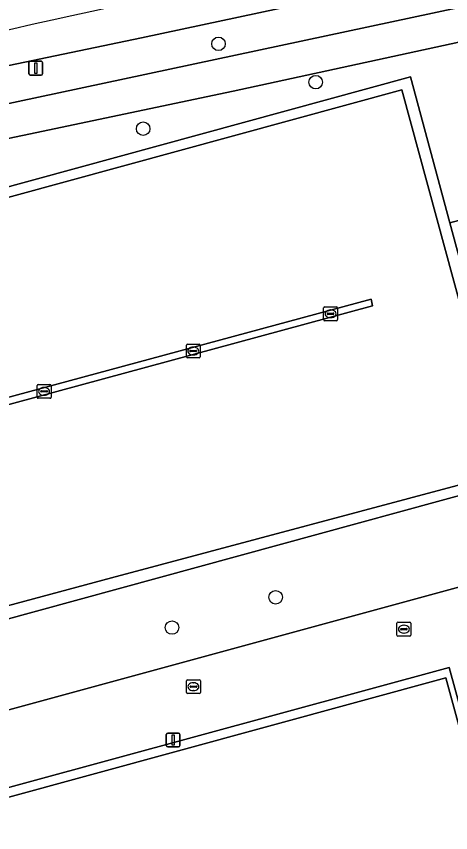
# Model space of a CAD drawing. Extents: x 159053 to 160042, y 380449 to 381423.
# Drawn here: x 159522.2 to 159553.7, y 380731.6 to 380790.7 of the extents above; entities that cross this region are included whole.
import ezdxf

# ---------------------------------------------------------------- set-up
doc = ezdxf.new("R2010")
doc.units = 0
for name, color, linetype in [('IMGEO_Berm_groen', 7, 'Continuous'), ('IMGEO_Boom', 7, 'Continuous'), ('IMGEO_Fietspad_gesloten', 7, 'Continuous'), ('IMGEO_Groenvoorziening', 7, 'Continuous'), ('IMGEO_Hek', 7, 'Continuous'), ('IMGEO_Kolk', 7, 'Continuous'), ('IMGEO_Lichtmast', 7, 'Continuous'), ('IMGEO_Parkeervlak_gesloten', 7, 'Continuous'), ('IMGEO_Terreindeel_open', 7, 'Continuous'), ('IMGEO_Voetpad_open', 7, 'Continuous')]:
    doc.layers.add(name, color=color, linetype=linetype)

msp = doc.modelspace()

# ---------------------------------------------------------------- linework, layer by layer
at = {"layer": 'IMGEO_Berm_groen'}
for points in [[(159609.517, 380805.8), (159580.041, 380799.489), (159531.309, 380789.098), (159521.713, 380787.099), (159506.465, 380783.743), (159506.964, 380781.227), (159514.007, 380782.776), (159520.552, 380784.102), (159554.204, 380791.269), (159597.933, 380800.609), (159631.091, 380807.706)], [(159553.651, 380775.706), (159550.798, 380786.279), (159511.387, 380775.509), (159508.533, 380774.71), (159509.861, 380769.851)], [(159510.851, 380770.152), (159509.689, 380774.271), (159550.171, 380785.338), (159557.689, 380757.639), (159529.134, 380750), (159518.45, 380747.142), (159517.762, 380746.928), (159518.007, 380746.141), (159518.033, 380746.058), (159558.661, 380757.138), (159553.651, 380775.706)]]:
    msp.add_lwpolyline(points, dxfattribs=at)
msp.add_lwpolyline([(159548.045, 380769.7), (159547.934, 380770.189), (159512.057, 380760.473), (159512.162, 380759.97)], close=True, dxfattribs=at)
msp.add_arc((159959.553, 378841.286), 1996.975, 101.602577, 102.953036, dxfattribs=at)
at = {"layer": 'IMGEO_Boom'}
for centre in [(159536.89, 380788.661), (159543.929, 380785.888), (159531.429, 380782.516), (159541.026, 380748.596), (159533.523, 380746.404)]:
    msp.add_circle(centre, 0.489, dxfattribs=at)
at = {"layer": 'IMGEO_Fietspad_gesloten'}
msp.add_lwpolyline([(159511.926, 380787.446), (159508.938, 380786.756), (159505.951, 380786.062), (159506.465, 380783.743), (159521.713, 380787.099), (159531.309, 380789.098), (159580.041, 380799.489), (159609.517, 380805.8)], dxfattribs=at)
msp.add_arc((159959.553, 378841.286), 1996.975, 101.602577, 102.953036, dxfattribs=at)
at = {"layer": 'IMGEO_Groenvoorziening'}
msp.add_lwpolyline([(159714.152, 380776.048), (159705.254, 380816.619), (159704.901, 380818.226), (159704.176, 380819.004), (159690.173, 380816.785), (159681.175, 380815.073), (159670.336, 380813.303), (159605.883, 380800.005), (159537.961, 380785.234), (159507.401, 380778.807), (159508.418, 380774.748), (159508.533, 380774.71), (159511.387, 380775.509), (159550.798, 380786.279), (159553.651, 380775.706), (159557.036, 380776.621), (159694.564, 380813.798)], dxfattribs=at)
for points in [[(159558.877, 380767.036), (159557.036, 380776.621), (159553.651, 380775.706), (159558.661, 380757.138), (159518.033, 380746.058), (159518.007, 380746.141), (159517.637, 380746.026), (159519.294, 380739.805), (159556.768, 380750), (159562.638, 380751.597), (159562.896, 380751.667)], [(159553.595, 380743.504), (159449.413, 380715.163), (159449.34, 380715.143), (159467.142, 380649.68), (159468.467, 380645.095), (159511.647, 380656.884), (159511.466, 380657.516), (159468.706, 380645.806), (159449.988, 380714.56), (159553.359, 380742.767), (159572.094, 380674.071), (159529.309, 380662.376), (159529.481, 380661.752), (159572.753, 380673.566)]]:
    msp.add_lwpolyline(points, close=True, dxfattribs=at)
at = {"layer": 'IMGEO_Hek'}
for points in [[(159508.533, 380774.71), (159511.387, 380775.509), (159550.798, 380786.279), (159553.651, 380775.706)], [(159553.651, 380775.706), (159557.036, 380776.621)], [(159553.651, 380775.706), (159558.661, 380757.138), (159518.033, 380746.058), (159517.334, 380748.304), (159508.537, 380745.958)], [(159449.413, 380715.163), (159553.595, 380743.504), (159572.753, 380673.566), (159529.481, 380661.752)]]:
    msp.add_lwpolyline(points, dxfattribs=at)
at = {"layer": 'IMGEO_Kolk'}
for p, q in [((159544.505, 380768.694), (159544.505, 380769.546)), ((159544.58, 380769.62), (159545.432, 380769.62)), ((159544.993, 380769.4), (159545.018, 380769.4)), ((159545.506, 380769.546), (159545.506, 380768.694)), ((159544.764, 380769.114), (159544.764, 380769.126)), ((159545.202, 380769.077), (159544.804, 380769.077)), ((159544.807, 380769.163), (159545.205, 380769.163)), ((159545.016, 380768.84), (159544.991, 380768.84)), ((159545.248, 380769.126), (159545.248, 380769.114)), ((159545.432, 380768.62), (159544.58, 380768.62)), ((159534.561, 380765.998), (159534.561, 380766.85)), ((159534.636, 380766.924), (159535.488, 380766.924)), ((159534.82, 380766.418), (159534.82, 380766.43)), ((159535.258, 380766.381), (159534.86, 380766.381)), ((159534.863, 380766.467), (159535.261, 380766.467)), ((159535.049, 380766.704), (159535.074, 380766.704)), ((159535.304, 380766.43), (159535.304, 380766.418)), ((159535.562, 380766.85), (159535.562, 380765.998)), ((159535.488, 380765.924), (159534.636, 380765.924)), ((159535.072, 380766.144), (159535.047, 380766.144)), ((159523.757, 380763.075), (159523.757, 380763.927)), ((159523.832, 380764.001), (159524.684, 380764.001)), ((159524.016, 380763.495), (159524.016, 380763.507)), ((159524.454, 380763.458), (159524.056, 380763.458)), ((159524.059, 380763.544), (159524.457, 380763.544)), ((159524.245, 380763.781), (159524.27, 380763.781)), ((159524.5, 380763.507), (159524.5, 380763.495)), ((159524.758, 380763.927), (159524.758, 380763.075)), ((159524.684, 380763.001), (159523.832, 380763.001)), ((159524.268, 380763.221), (159524.243, 380763.221)), ((159549.814, 380745.862), (159549.814, 380746.714)), ((159549.889, 380746.788), (159550.741, 380746.788)), ((159550.073, 380746.282), (159550.073, 380746.294)), ((159550.116, 380746.331), (159550.514, 380746.331)), ((159550.302, 380746.568), (159550.327, 380746.568)), ((159550.557, 380746.294), (159550.557, 380746.282)), ((159550.815, 380746.714), (159550.815, 380745.862)), ((159550.741, 380745.788), (159549.889, 380745.788)), ((159550.511, 380746.245), (159550.113, 380746.245)), ((159550.325, 380746.008), (159550.3, 380746.008)), ((159534.573, 380741.7), (159534.573, 380742.552)), ((159534.648, 380742.626), (159535.5, 380742.626)), ((159534.875, 380742.169), (159535.273, 380742.169)), ((159535.061, 380742.406), (159535.086, 380742.406)), ((159535.574, 380742.552), (159535.574, 380741.7)), ((159535.5, 380741.626), (159534.648, 380741.626)), ((159534.832, 380742.12), (159534.832, 380742.132)), ((159535.27, 380742.083), (159534.872, 380742.083)), ((159535.084, 380741.846), (159535.059, 380741.846)), ((159535.316, 380742.132), (159535.316, 380742.12))]:
    msp.add_line(p, q, dxfattribs=at)
for points in [[(159544.505, 380768.694), (159544.505, 380769.546)], [(159544.58, 380769.62), (159545.432, 380769.62)], [(159545.506, 380769.546), (159545.506, 380768.694)], [(159545.432, 380768.62), (159544.58, 380768.62)], [(159534.561, 380765.998), (159534.561, 380766.85)], [(159534.636, 380766.924), (159535.488, 380766.924)], [(159535.562, 380766.85), (159535.562, 380765.998)], [(159535.488, 380765.924), (159534.636, 380765.924)], [(159523.757, 380763.075), (159523.757, 380763.927)], [(159523.832, 380764.001), (159524.684, 380764.001)], [(159524.758, 380763.927), (159524.758, 380763.075)], [(159524.684, 380763.001), (159523.832, 380763.001)], [(159549.814, 380745.862), (159549.814, 380746.714)], [(159549.889, 380746.788), (159550.741, 380746.788)], [(159550.815, 380746.714), (159550.815, 380745.862)], [(159550.741, 380745.788), (159549.889, 380745.788)], [(159534.573, 380741.7), (159534.573, 380742.552)], [(159534.648, 380742.626), (159535.5, 380742.626)], [(159535.574, 380742.552), (159535.574, 380741.7)], [(159535.5, 380741.626), (159534.648, 380741.626)]]:
    msp.add_lwpolyline(points, dxfattribs=at)
for centre, radius, start, end in [((159544.582, 380769.544), 0.0765, 91.55205, 178.44795), ((159544.582, 380769.544), 0.0765, 91.55205, 178.44795), ((159545.43, 380769.544), 0.0765, 1.55205, 88.44795), ((159545.43, 380769.544), 0.0765, 1.55205, 88.44795), ((159544.804, 380769.123), 0.0403, 85.87752, 175.75265), ((159544.801, 380769.113), 0.0366, 178.93798, 274.71019), ((159545.205, 380769.12), 0.043, 264.86636, 352.45326), ((159545.209, 380769.125), 0.0386, 1.73085, 96.63898), ((159544.582, 380768.696), 0.0765, 181.55205, 268.44795), ((159544.582, 380768.696), 0.0765, 181.55205, 268.44795), ((159545.43, 380768.696), 0.0765, 271.55205, 358.44795), ((159545.43, 380768.696), 0.0765, 271.55205, 358.44795), ((159534.638, 380766.848), 0.0765, 91.55205, 178.44795), ((159534.638, 380766.848), 0.0765, 91.55205, 178.44795), ((159534.86, 380766.427), 0.0403, 85.87752, 175.75265), ((159534.857, 380766.417), 0.0366, 178.93798, 274.71019), ((159535.261, 380766.424), 0.043, 264.86636, 352.45326), ((159535.265, 380766.429), 0.0386, 1.73085, 96.63898), ((159535.486, 380766.848), 0.0765, 1.55205, 88.44795), ((159535.486, 380766.848), 0.0765, 1.55205, 88.44795), ((159534.638, 380766), 0.0765, 181.55205, 268.44795), ((159534.638, 380766), 0.0765, 181.55205, 268.44795), ((159535.486, 380766), 0.0765, 271.55205, 358.44795), ((159535.486, 380766), 0.0765, 271.55205, 358.44795), ((159523.834, 380763.925), 0.0765, 91.55205, 178.44795), ((159523.834, 380763.925), 0.0765, 91.55205, 178.44795), ((159524.056, 380763.504), 0.0403, 85.87752, 175.75265), ((159524.053, 380763.494), 0.0366, 178.93798, 274.71019), ((159524.457, 380763.501), 0.043, 264.86636, 352.45326), ((159524.461, 380763.506), 0.0386, 1.73085, 96.63898), ((159524.682, 380763.925), 0.0765, 1.55205, 88.44795), ((159524.682, 380763.925), 0.0765, 1.55205, 88.44795), ((159523.834, 380763.077), 0.0765, 181.55205, 268.44795), ((159523.834, 380763.077), 0.0765, 181.55205, 268.44795), ((159524.682, 380763.077), 0.0765, 271.55205, 358.44795), ((159524.682, 380763.077), 0.0765, 271.55205, 358.44795), ((159549.891, 380746.712), 0.0765, 91.55205, 178.44795), ((159549.891, 380746.712), 0.0765, 91.55205, 178.44795), ((159550.113, 380746.291), 0.0403, 85.87752, 175.75265), ((159550.11, 380746.281), 0.0366, 178.93798, 274.71019), ((159550.514, 380746.288), 0.043, 264.86636, 352.45326), ((159550.518, 380746.293), 0.0386, 1.73085, 96.63898), ((159550.739, 380746.712), 0.0765, 1.55205, 88.44795), ((159550.739, 380746.712), 0.0765, 1.55205, 88.44795), ((159549.891, 380745.864), 0.0765, 181.55205, 268.44795), ((159549.891, 380745.864), 0.0765, 181.55205, 268.44795), ((159550.739, 380745.864), 0.0765, 271.55205, 358.44795), ((159550.739, 380745.864), 0.0765, 271.55205, 358.44795), ((159534.65, 380742.55), 0.0765, 91.55205, 178.44795), ((159534.65, 380742.55), 0.0765, 91.55205, 178.44795), ((159534.872, 380742.129), 0.0403, 85.87752, 175.75265), ((159535.277, 380742.131), 0.0386, 1.73085, 96.63898), ((159535.498, 380742.55), 0.0765, 1.55205, 88.44795), ((159535.498, 380742.55), 0.0765, 1.55205, 88.44795), ((159534.65, 380741.702), 0.0765, 181.55205, 268.44795), ((159534.65, 380741.702), 0.0765, 181.55205, 268.44795), ((159534.869, 380742.119), 0.0366, 178.93798, 274.71019), ((159535.273, 380742.126), 0.043, 264.86636, 352.45326), ((159535.498, 380741.702), 0.0765, 271.55205, 358.44795), ((159535.498, 380741.702), 0.0765, 271.55205, 358.44795)]:
    msp.add_arc(centre, radius, start, end, dxfattribs=at)
for centre, major_axis, ratio, start_param, end_param in [((159544.992, 380769.12), (-0.387, 0.002), 0.722429, 4.712389, 7.853982), ((159545.017, 380769.12), (-0.39, 0.002), 0.717154, 1.570796, 4.712389), ((159535.048, 380766.424), (-0.387, 0.002), 0.722429, 4.712389, 7.853982), ((159535.073, 380766.424), (-0.39, 0.002), 0.717154, 1.570796, 4.712389), ((159524.244, 380763.501), (-0.387, 0.002), 0.722429, 4.712389, 7.853982), ((159524.269, 380763.501), (-0.39, 0.002), 0.717154, 1.570796, 4.712389), ((159550.301, 380746.288), (-0.387, 0.002), 0.722429, 4.712389, 7.853982), ((159550.326, 380746.288), (-0.39, 0.002), 0.717154, 1.570796, 4.712389), ((159535.06, 380742.126), (-0.387, 0.002), 0.722429, 4.712389, 7.853982), ((159535.085, 380742.126), (-0.39, 0.002), 0.717154, 1.570796, 4.712389)]:
    msp.add_ellipse(centre, major_axis=major_axis, ratio=ratio, start_param=start_param, end_param=end_param, dxfattribs=at)
at = {"layer": 'IMGEO_Lichtmast'}
for p, q in [((159523.16, 380786.499), (159523.16, 380787.299)), ((159523.16, 380787.299), (159523.16, 380786.499)), ((159523.26, 380787.399), (159524.05, 380787.399)), ((159524.05, 380787.399), (159523.26, 380787.399)), ((159524.15, 380787.299), (159524.15, 380786.499)), ((159524.15, 380786.499), (159524.15, 380787.299)), ((159524.05, 380786.399), (159523.26, 380786.399)), ((159523.26, 380786.399), (159524.05, 380786.399)), ((159533.107, 380737.867), (159533.107, 380738.667)), ((159533.107, 380738.667), (159533.107, 380737.867)), ((159533.207, 380738.767), (159533.997, 380738.767)), ((159533.997, 380738.767), (159533.207, 380738.767)), ((159534.097, 380738.667), (159534.097, 380737.867)), ((159534.097, 380737.867), (159534.097, 380738.667)), ((159533.997, 380737.767), (159533.207, 380737.767)), ((159533.207, 380737.767), (159533.997, 380737.767))]:
    msp.add_line(p, q, dxfattribs=at)
for points in [[(159523.58, 380787.274), (159523.73, 380787.274), (159523.73, 380786.524), (159523.58, 380786.524), (159523.58, 380787.274)], [(159533.527, 380738.642), (159533.677, 380738.642), (159533.677, 380737.892), (159533.527, 380737.892), (159533.527, 380738.642)]]:
    msp.add_lwpolyline(points, dxfattribs=at)
for centre, start, end in [((159523.26, 380787.299), 90, 180), ((159523.26, 380787.299), 90, 180), ((159524.05, 380787.299), 0, 90), ((159524.05, 380787.299), 360, 90), ((159523.26, 380786.499), 180, 270), ((159523.26, 380786.499), 180, 270), ((159524.05, 380786.499), 270, 0), ((159524.05, 380786.499), 270, 0), ((159533.207, 380738.667), 90, 180), ((159533.207, 380738.667), 90, 180), ((159533.997, 380738.667), 0, 90), ((159533.997, 380738.667), 360, 90), ((159533.207, 380737.867), 180, 270), ((159533.207, 380737.867), 180, 270), ((159533.997, 380737.867), 270, 0), ((159533.997, 380737.867), 270, 0)]:
    msp.add_arc(centre, 0.1, start, end, dxfattribs=at)
at = {"layer": 'IMGEO_Parkeervlak_gesloten'}
msp.add_lwpolyline([(159509.861, 380769.851), (159508.533, 380774.71), (159504.372, 380773.545), (159504.565, 380772.859), (159501.704, 380772.094), (159507.661, 380750), (159508.505, 380746.871), (159517.843, 380749.324), (159518.45, 380747.142), (159529.134, 380750), (159557.689, 380757.639), (159550.171, 380785.338), (159509.689, 380774.271), (159510.851, 380770.152)], dxfattribs=at)
msp.add_lwpolyline([(159512.162, 380759.97), (159512.057, 380760.473), (159547.934, 380770.189), (159548.045, 380769.7)], close=True, dxfattribs=at)
at = {"layer": 'IMGEO_Terreindeel_open'}
msp.add_lwpolyline([(159553.359, 380742.767), (159449.988, 380714.56), (159468.706, 380645.806), (159511.466, 380657.516), (159515.412, 380658.597), (159525.37, 380661.324), (159526.959, 380661.748), (159529.309, 380662.376), (159572.094, 380674.071)], close=True, dxfattribs=at)
at = {"layer": 'IMGEO_Voetpad_open'}
for points in [[(159631.091, 380807.706), (159597.933, 380800.609), (159554.204, 380791.269), (159520.552, 380784.102), (159514.007, 380782.776), (159506.964, 380781.227), (159507.401, 380778.807), (159537.961, 380785.234), (159605.883, 380800.005), (159670.336, 380813.303), (159681.175, 380815.073), (159690.173, 380816.785)], [(159556.768, 380750), (159519.294, 380739.805), (159517.637, 380746.026), (159516.161, 380745.569), (159517.857, 380739.426), (159516.535, 380739.079), (159516.661, 380738.637), (159516.154, 380738.495), (159492.74, 380732.128), (159492.255, 380731.98), (159490.978, 380736.612), (159485.469, 380735.078), (159486.64, 380730.907), (159483.347, 380730.038), (159481.602, 380736.051), (159446.317, 380726.455), (159449.413, 380715.163), (159553.595, 380743.504), (159572.753, 380673.566)]]:
    msp.add_lwpolyline(points, dxfattribs=at)

doc.saveas('drawing.dxf')
